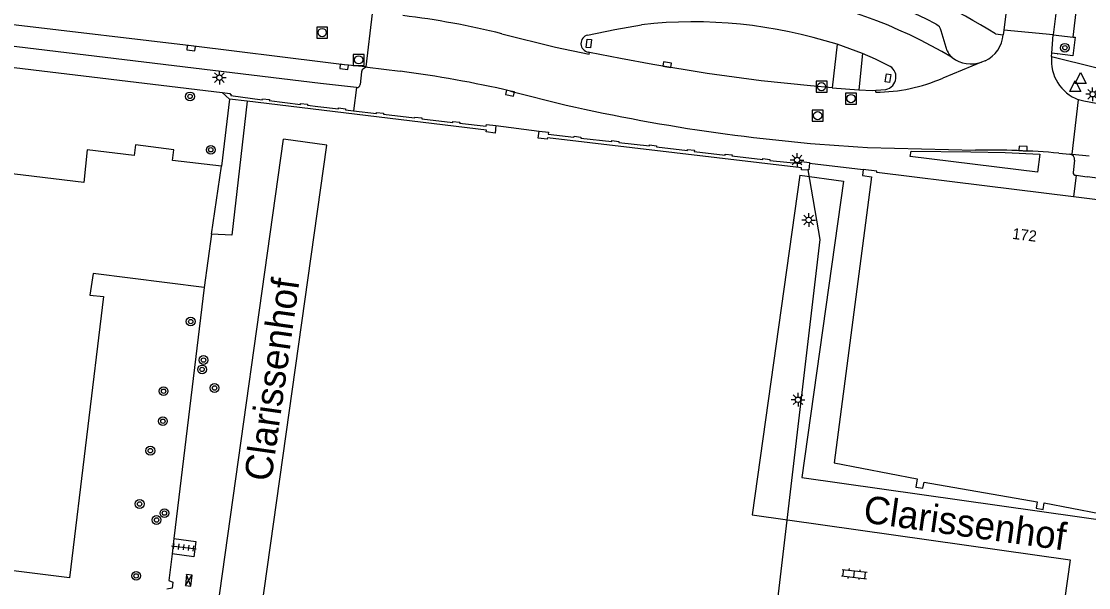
# Model space of a CAD drawing. Extents: x 132998 to 136004, y 396998 to 398512.
# Drawn here: x 133928.6 to 134026, y 397100.2 to 397151.8 of the extents above; entities that cross this region are included whole.
import ezdxf

# ---------------------------------------------------------------- set-up
doc = ezdxf.new("R2010")
doc.units = 0
for name, color, linetype in [('gg-afsc-hekwerk', 7, 'Continuous'), ('gg-afsc-muur', 7, 'Continuous'), ('gg-anno-huisnummerreeks BGT', 7, 'Continuous'), ('gg-anno-openbare ruimte label', 7, 'Continuous'), ('gg-bbg-hoofdgebouw', 7, 'Continuous'), ('gg-knt-plantopografie kant verharding', 7, 'Continuous'), ('gg-knt-verharding', 7, 'Continuous'), ('gg-knt-verharding nz', 7, 'Continuous'), ('gt-grn-vlakafsluiter', 7, 'Continuous'), ('gt-grn-weggrens', 7, 'Continuous'), ('gt-symb-boom', 7, 'Continuous'), ('gt-symb-elektrakast', 7, 'Continuous'), ('gt-symb-klinker verharding', 7, 'Continuous'), ('gt-symb-kolk', 7, 'Continuous'), ('gt-symb-kolk center center', 7, 'Continuous'), ('gt-symb-lichtmast', 7, 'Continuous'), ('gt-symb-rioolschacht', 7, 'Continuous'), ('gt-symb-tegel verharding', 7, 'Continuous'), ('gt-symb-waterafsluiter', 7, 'Continuous')]:
    doc.layers.add(name, color=color, linetype=linetype)

# ---------------------------------------------------------------- blocks, each defined once
blk = doc.blocks.new('gt0-BOOM')
at = {"layer": 'gt-symb-boom'}
for radius in [0.4, 0.2]:
    blk.add_circle((0, 0), radius, dxfattribs=at)
blk = doc.blocks.new('gt0-LMAST')
at = {"layer": 'gt-symb-lichtmast'}
for p, q in [((-0.182, 0.173), (-0.447, 0.438)), ((-0.005, 0.246), (-0.005, 0.621)), ((0.172, 0.173), (0.437, 0.438)), ((-0.255, -0.004), (-0.63, -0.004)), ((-0.182, -0.181), (-0.447, -0.446)), ((-0.005, -0.254), (-0.005, -0.629)), ((0.437, -0.446), (0.172, -0.181)), ((0.245, -0.004), (0.62, -0.004))]:
    blk.add_line(p, q, dxfattribs=at)
blk.add_circle((-0.005, -0.004), 0.25, dxfattribs=at)
blk = doc.blocks.new('gt0-RS')
at = {"layer": 'gt-symb-rioolschacht'}
blk.add_lwpolyline([(-0.5, -0.5), (0.5, -0.5), (0.5, 0.5), (-0.5, 0.5)], close=True, dxfattribs=at)
blk.add_circle((0, 0), 0.375, dxfattribs=at)
blk = doc.blocks.new('gt0-KL1')
at = {"layer": 'gt-symb-klinker verharding'}
for p, q in [((-1.15, 0.3), (1.15, 0.3)), ((-1, -0.3), (-1, 0.3)), ((-0.5, 0.3), (-0.5, 0.45)), ((0, -0.3), (0, 0.3)), ((0.5, 0.3), (0.5, 0.45)), ((1, -0.3), (1, 0.3)), ((-1.15, -0.3), (1.15, -0.3)), ((-0.5, -0.45), (-0.5, -0.3)), ((0.5, -0.45), (0.5, -0.3))]:
    blk.add_line(p, q, dxfattribs=at)
blk = doc.blocks.new('gt0-KOLKCC')
at = {"layer": 'gt-symb-kolk center center'}
blk.add_lwpolyline([(-0.375, 0.2), (0.375, 0.2), (0.375, -0.2), (-0.375, -0.2)], close=True, dxfattribs=at)
blk = doc.blocks.new('gt0-KOLK')
at = {"layer": 'gt-symb-kolk'}
blk.add_lwpolyline([(0, 0), (0.375, 0), (0.375, 0.4), (-0.375, 0.4), (-0.375, 0), (0, 0)], dxfattribs=at)
blk = doc.blocks.new('gt0-EKAST')
at = {"layer": 'gt-symb-elektrakast'}
for p, q in [((-0.501, -0.249), (0.501, 0.249)), ((-0.501, 0.249), (0.501, -0.249))]:
    blk.add_line(p, q, dxfattribs=at)
blk.add_lwpolyline([(0.501, 0.249), (-0.501, 0.249), (-0.501, -0.249), (0.501, -0.249)], close=True, dxfattribs=at)
blk = doc.blocks.new('gt0-TEG1')
at = {"layer": 'gt-symb-tegel verharding'}
for p, q in [((-1.125, 0), (1.125, 0)), ((-0.9, -0.25), (-0.9, 0.25)), ((-0.45, -0.25), (-0.45, 0.25)), ((0, -0.25), (0, 0.25)), ((0.45, -0.25), (0.45, 0.25)), ((0.9, -0.25), (0.9, 0.25))]:
    blk.add_line(p, q, dxfattribs=at)
blk = doc.blocks.new('gt0-WAFSL')
at = {"layer": 'gt-symb-waterafsluiter'}
for p, q in [((-0.5, -0.333), (0, 0.667)), ((0, 0.667), (0.5, -0.333)), ((0.5, -0.333), (-0.5, -0.333))]:
    blk.add_line(p, q, dxfattribs=at)

msp = doc.modelspace()

# ---------------------------------------------------------------- linework, layer by layer
at = {"layer": 'gg-afsc-hekwerk'}
msp.add_lwpolyline([(133949.207, 397144.544), (133947.794, 397132.344), (133945.932, 397132.431)], dxfattribs=at)
at = {"layer": 'gg-afsc-muur'}
for p, q in [((133947.579, 397144.74), (133946.85, 397138.61)), ((133949.207, 397144.544), (133947.579, 397144.74)), ((133945.267, 397127.569), (133942.518, 397104.672)), ((133942.518, 397104.672), (133942.35, 397103.273))]:
    msp.add_line(p, q, dxfattribs=at)
for points in [[(133946.928, 397145.348), (133947.648, 397145.257), (133947.637, 397145.167), (133947.726, 397145.156), (133947.714, 397145.067), (133950.573, 397144.675), (133950.585, 397144.764), (133951.226, 397144.695), (133951.217, 397144.605), (133954.061, 397144.25), (133954.072, 397144.339), (133954.71, 397144.283), (133954.701, 397144.184), (133955.637, 397144.07)], [(133971.886, 397142.331), (133971.811, 397141.641), (133971.002, 397141.759), (133971.025, 397141.917), (133949.207, 397144.544)], [(133955.637, 397144.07), (133957.531, 397143.84), (133957.543, 397143.939), (133958.18, 397143.858), (133958.169, 397143.768), (133958.902, 397143.679)], [(133958.902, 397143.679), (133960.996, 397143.423), (133961.007, 397143.512), (133961.637, 397143.441), (133961.627, 397143.352), (133964.475, 397143.015), (133964.486, 397143.104), (133965.128, 397143.041), (133965.118, 397142.941), (133967.953, 397142.603), (133967.965, 397142.702), (133968.585, 397142.631), (133968.573, 397142.532), (133971.01, 397142.256), (133971.029, 397142.425), (133971.886, 397142.331)], [(134000.379, 397138.287), (134000.337, 397138.291), (134000.333, 397138.251), (133999.766, 397138.296), (133999.78, 397138.475), (133976.588, 397141.208), (133976.574, 397141.088), (133975.756, 397141.183), (133975.822, 397141.808)], [(133975.822, 397141.808), (133976.679, 397141.719), (133976.659, 397141.54), (133979.012, 397141.276), (133979.025, 397141.366), (133979.645, 397141.277), (133979.635, 397141.187), (133982.458, 397140.879), (133982.471, 397140.968), (133983.117, 397140.873), (133983.107, 397140.783), (133985.895, 397140.472), (133985.907, 397140.561), (133986.556, 397140.473), (133986.545, 397140.384), (133989.36, 397140.042), (133989.368, 397140.131), (133990.003, 397140.07), (133989.991, 397139.971), (133992.796, 397139.638), (133992.807, 397139.727), (133993.436, 397139.65), (133993.425, 397139.56), (133996.242, 397139.217), (133996.254, 397139.317), (133996.884, 397139.238), (133996.875, 397139.148), (133999.673, 397138.872), (133999.685, 397138.962), (133999.774, 397138.95), (133999.787, 397139.049), (134000.499, 397138.956), (134000.494, 397138.9)], [(134000.494, 397138.9), (134000.436, 397138.281), (134000.379, 397138.287)], [(133942.35, 397103.273), (133942.056, 397100.828), (133942.425, 397100.683), (133942.36, 397100.132), (133941.869, 397100.051)]]:
    msp.add_lwpolyline(points, dxfattribs=at)
at = {"layer": 'gg-bbg-hoofdgebouw'}
for p, q in [((133945.932, 397132.431), (133946.85, 397138.61)), ((134005.4, 397138.31), (134005.331, 397137.764)), ((134024.588, 397135.834), (134016.478, 397136.84)), ((133945.932, 397132.431), (133945.267, 397127.569)), ((133932.988, 397101.073), (133924.886, 397102.08))]:
    msp.add_line(p, q, dxfattribs=at)
for points in [[(133946.85, 397138.61), (133942.39, 397139.14), (133942.5, 397140.12), (133939.01, 397140.58), (133938.89, 397139.61), (133934.61, 397140.11), (133934.28, 397137.13), (133925.95, 397138.13), (133926.12, 397139.54), (133915.95, 397140.75), (133915.79, 397139.33), (133907.45, 397140.33), (133907.82, 397143.32), (133903.57, 397143.82), (133903.68, 397144.81), (133900.15, 397145.22), (133900.04, 397144.23), (133895.819, 397144.745)], [(134005.331, 397137.764), (134006.144, 397137.664), (134002.767, 397111.575), (134010.324, 397110.121), (134010.198, 397109.361), (134010.853, 397109.253), (134010.954, 397109.822), (134021.278, 397108.001), (134021.173, 397107.441), (134021.817, 397107.321), (134021.927, 397107.91), (134029.48, 397106.47), (134029.516, 397106.589), (134029.622, 397106.563), (134029.639, 397106.632)], [(134016.478, 397136.84), (134006.65, 397138.06), (134006.66, 397138.16), (134005.4, 397138.31)], [(134034.69, 397134.65), (134034.14, 397134.75), (134034.13, 397134.65), (134024.588, 397135.834)], [(133945.267, 397127.569), (133935.132, 397128.843), (133934.854, 397126.874), (133936.091, 397126.724), (133932.988, 397101.073)]]:
    msp.add_lwpolyline(points, dxfattribs=at)
at = {"layer": 'gg-knt-plantopografie kant verharding'}
msp.add_line((133945.254, 397089.532), (133952.512, 397141.094), dxfattribs=at)
for points in [[(133949.907, 397093.891), (133956.472, 397140.536), (133952.512, 397141.094)], [(133999.631, 397137.8), (133995.27, 397106.815), (134024.274, 397102.732), (134020.471, 397075.709)], [(133999.631, 397137.8), (134003.591, 397137.242), (133999.788, 397110.219), (134028.792, 397106.136), (134024.431, 397075.151), (134020.471, 397075.709)]]:
    msp.add_lwpolyline(points, dxfattribs=at)
at = {"layer": 'gg-knt-verharding'}
for p, q in [((134020.398, 397169.205), (134018.226, 397151.033)), ((133960.6, 397152.556), (133960.034, 397147.668)), ((133897.2, 397151.31), (133946.928, 397145.348)), ((134013.063, 397149.153), (134012.517, 397150.964)), ((134017.457, 397150.693), (134018.179, 397150.607)), ((134018.226, 397151.033), (134018.179, 397150.607)), ((134022.747, 397150.591), (134018.226, 397151.033)), ((134022.612, 397148.924), (134022.747, 397150.591)), ((134022.747, 397150.591), (134024.545, 397150.4)), ((133955.893, 397146.174), (133926.015, 397149.768)), ((134003.018, 397149.733), (134002.583, 397145.769)), ((134005.342, 397148.91), (134003.018, 397149.733)), ((133980.431, 397148.998), (133980.306, 397149.023)), ((134005.342, 397148.91), (134004.988, 397145.578)), ((134016.539, 397148.235), (134016.2, 397148.097)), ((134022.587, 397148.613), (134022.612, 397148.924)), ((134023.087, 397148.862), (134022.612, 397148.924)), ((134023.087, 397148.862), (134023.128, 397148.856)), ((133959.628, 397147.218), (133959.504, 397146.073)), ((133960.034, 397147.668), (133960.184, 397147.657)), ((133960.184, 397147.657), (133963.141, 397147.288)), ((133959.16, 397145.791), (133955.893, 397146.174)), ((133973.223, 397145.474), (133978.291, 397144.198)), ((134002.583, 397145.769), (134004.988, 397145.578)), ((134006.545, 397145.538), (134007.47, 397145.614)), ((134024.464, 397139.713), (134025.043, 397144.684)), ((133971.886, 397142.331), (133975.822, 397141.808)), ((134005.793, 397140.325), (134015.648, 397140.08)), ((134023.248, 397139.806), (134024.261, 397139.727)), ((134024.261, 397139.727), (134024.464, 397139.713)), ((134000.494, 397138.9), (134005.4, 397138.31)), ((134024.682, 397139.156), (134024.562, 397138.058)), ((134024.831, 397137.795), (134025.836, 397137.652)), ((134036.128, 397136.332), (134025.836, 397137.652))]:
    msp.add_line(p, q, dxfattribs=at)
for points in [[(134024.545, 397150.4), (134025.995, 397162.48), (134024.207, 397162.852)], [(133980.253, 397150.573), (133982.749, 397151.095), (133985.178, 397151.521)], [(134024.545, 397150.4), (134024.734, 397150.377), (134024.526, 397148.676), (134023.128, 397148.856)], [(134002.583, 397145.769), (134000.587, 397145.955), (133996.093, 397146.411), (133991.153, 397147.08), (133986.203, 397147.892), (133983.249, 397148.44), (133980.431, 397148.998)], [(134007.691, 397147.81), (134006.525, 397148.376), (134005.342, 397148.91)], [(134004.988, 397145.578), (134006.262, 397145.515), (134006.545, 397145.538)], [(134026.644, 397144.342), (134025.525, 397144.538), (134025.043, 397144.684)], [(134009.7, 397139.491), (134009.767, 397140), (134015.207, 397139.927), (134018.357, 397139.856), (134021.51, 397139.714), (134021.315, 397138.069), (134009.7, 397139.491)], [(133997.173, 397095.492), (134001.468, 397131.932), (134000.379, 397138.287)], [(133942.518, 397104.672), (133944.517, 397104.385), (133944.32, 397102.99), (133942.35, 397103.273)]]:
    msp.add_lwpolyline(points, dxfattribs=at)
for centre, radius, start, end in [((133990.294, 397110.885), 46.125, 61.85571, 103.71786), ((133986.924, 397101.738), 57.696, 58.04792, 70.61904), ((133989.888, 397108.624), 43.155, 72.28709, 96.26629), ((134011.683, 397150.787), 0.852, 11.97227, 64.44469), ((133980.444, 397149.804), 0.793, 103.97009, 259.94668), ((134015.267, 397150.867), 2.924, 295.78931, 354.89075), ((134014.376, 397149.624), 1.395, 199.72113, 232.0406), ((134015.266, 397150.865), 2.922, 233.25897, 288.64881), ((134026.39, 397148.258), 3.82, 174.67212, 249.34651), ((133960.17, 397147.103), 0.554, 88.55693, 168.03008), ((133949.333, 397041.62), 106.566, 77.04531, 82.55511), ((134007.235, 397146.747), 1.157, 281.71201, 66.79447), ((133959.195, 397146.099), 0.31, 263.51885, 355.16872), ((134015.182, 397306.579), 166.519, 257.2003, 266.76765), ((134016.844, 397067.725), 72.365, 84.92318, 90.94728), ((134024.17, 397139.219), 0.516, 352.96381, 79.83911), ((134024.781, 397138.013), 0.224, 168.46212, 282.83021)]:
    msp.add_arc(centre, radius, start, end, dxfattribs=at)
at = {"layer": 'gg-knt-verharding nz'}
for p, q in [((134024.207, 397162.852), (134022.747, 397150.591)), ((134016.2, 397148.097), (134012.675, 397146.657)), ((134006.559, 397145.365), (134006.545, 397145.538)), ((134024.464, 397139.713), (134026.007, 397139.554))]:
    msp.add_line(p, q, dxfattribs=at)
for points in [[(133956.33, 397148.08), (133944.098, 397149.585), (133928.106, 397151.471), (133925.46, 397151.805)], [(133972.432, 397150.691), (133977.33, 397149.485), (133980.4, 397148.849), (133980.431, 397148.998)], [(133960.034, 397147.668), (133958.042, 397147.868), (133956.33, 397148.08)]]:
    msp.add_lwpolyline(points, dxfattribs=at)
for centre, radius, start, end in [((133990.255, 397109.557), 45.383, 59.16318, 103.04264), ((133954.73, 397080.017), 72.857, 75.93796, 83.15507), ((134006.467, 397160.924), 15.559, 270.33997, 293.51665)]:
    msp.add_arc(centre, radius, start, end, dxfattribs=at)
at = {"layer": 'gt-grn-vlakafsluiter'}
msp.add_line((133946.928, 397145.348), (133947.579, 397144.74), dxfattribs=at)
at = {"layer": 'gt-grn-weggrens'}
for p, q in [((134022.587, 397148.613), (134026.62, 397147.63)), ((133959.16, 397145.791), (133958.902, 397143.679)), ((134024.831, 397137.795), (134024.588, 397135.834))]:
    msp.add_line(p, q, dxfattribs=at)

# ---------------------------------------------------------------- block references
at = {"layer": 'gt-symb-boom'}
for p in [(134023.802, 397149.423), (133943.982, 397144.985), (133945.878, 397140.116), (133944.044, 397124.452), (133945.213, 397120.944), (133945.081, 397120.089), (133941.57, 397118.101), (133946.218, 397118.394), (133941.51, 397115.365), (133940.361, 397112.679), (133939.384, 397107.817), (133941.645, 397106.983), (133940.927, 397106.357), (133939.064, 397101.262)]:
    msp.add_blockref('gt0-BOOM', p, dxfattribs=at)
at = {"layer": 'gt-symb-elektrakast', "rotation": 83.78190170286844}
msp.add_blockref('gt0-EKAST', (133943.868, 397100.852), dxfattribs=at)
at = {"layer": 'gt-symb-klinker verharding', "rotation": -6.776782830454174}
msp.add_blockref('gt0-KL1', (134004.584, 397101.423), dxfattribs=at)
at = {"layer": 'gt-symb-kolk'}
for p, rotation in [((133944.098, 397149.585), 173.27036229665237), ((133958.064, 397147.865), 172.9780767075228), ((133987.479, 397147.682), -9.31372633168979), ((133973.223, 397145.474), 167.22434998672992), ((134019.982, 397140.022), -2.518647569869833)]:
    msp.add_blockref('gt0-KOLK', p, dxfattribs=dict(at, rotation=rotation))
at = {"layer": 'gt-symb-kolk center center'}
for p, rotation in [((133980.364, 397149.81), -95.98281630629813), ((134007.664, 397146.65), 79.49882464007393)]:
    msp.add_blockref('gt0-KOLKCC', p, dxfattribs=dict(at, rotation=rotation))
at = {"layer": 'gt-symb-lichtmast'}
for p in [(133946.67, 397146.702), (134026.34, 397145.185), (133999.375, 397139.186), (134000.431, 397133.714), (133999.462, 397117.324)]:
    msp.add_blockref('gt0-LMAST', p, dxfattribs=at)
at = {"layer": 'gt-symb-rioolschacht'}
for p in [(133956.038, 397150.805), (133959.363, 397148.315), (134001.6, 397145.872), (134004.288, 397144.786), (134001.247, 397143.235)]:
    msp.add_blockref('gt0-RS', p, dxfattribs=at)
at = {"layer": 'gt-symb-tegel verharding', "rotation": -7.00425924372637}
msp.add_blockref('gt0-TEG1', (133943.413, 397103.871), dxfattribs=at)
at = {"layer": 'gt-symb-waterafsluiter'}
for p in [(134024.753, 397145.777), (134025.238, 397146.482)]:
    msp.add_blockref('gt0-WAFSL', p, dxfattribs=at)

# ---------------------------------------------------------------- texts
at = {"layer": 'gg-anno-huisnummerreeks BGT'}
msp.add_text('172', height=1, rotation=352.9, dxfattribs=at).set_placement((134018.957, 397131.999))
at = {"layer": 'gg-anno-openbare ruimte label'}
for rotation, p in [(82, (133951.389, 397109.793)), (352, (134005.322, 397106.157))]:
    msp.add_text('Clarissenhof', height=2.5, rotation=rotation, dxfattribs=at).set_placement(p)

doc.saveas('drawing.dxf')
